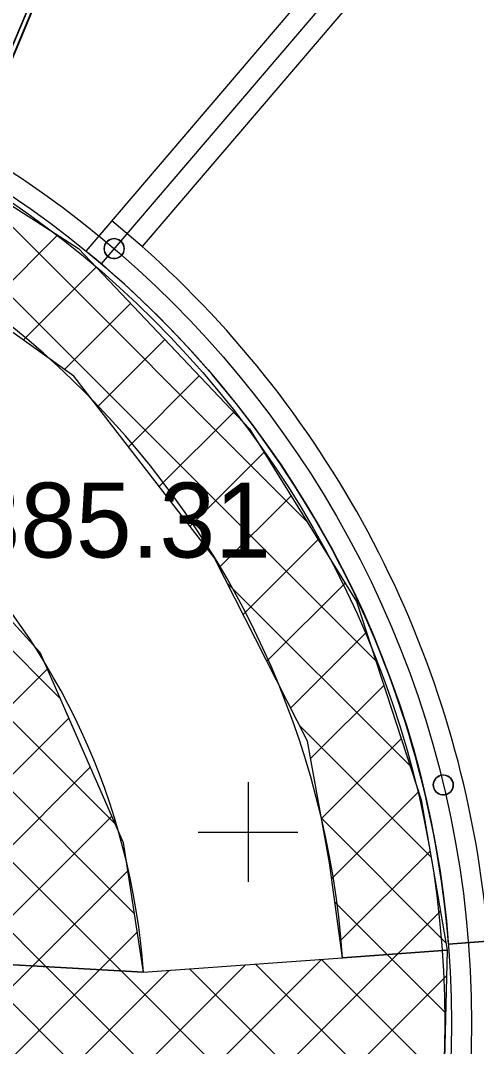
# Model space of a CAD drawing. Extents: x -438233 to -437334, y -1133133 to -1132623.
# Drawn here: x -438052.28 to -438047.71, y -1132952.15 to -1132941.87 of the extents above; entities that cross this region are included whole.
import ezdxf

# ---------------------------------------------------------------- set-up
doc = ezdxf.new("R2010")
doc.units = 0
for name, color, linetype in [('MOBILIÁŘ', 7, 'Continuous'), ('NADPRAZI', 7, 'Continuous'), ('OSY', 7, 'Continuous'), ('SILNA 1', 7, 'Continuous'), ('Vrstva 1', 7, 'Continuous'), ('Vrstva 15', 7, 'Continuous'), ('Vrstva 3', 7, 'Continuous'), ('Vrstva 40', 7, 'Continuous'), ('Vrstva 61', 7, 'Continuous')]:
    doc.layers.add(name, color=color, linetype=linetype)

# ---------------------------------------------------------------- blocks, each defined once
blk = doc.blocks.new('A$C3B8F586D')
at = {"layer": 'Vrstva 1'}
for points in [[(0, 201), (0, -201), (-10050, -201), (-10050, 201), (0, 201)], [(-9855, 201), (-9855, 249), (-201, 249), (-201, 201)], [(-201, -201), (-201, -249), (-9855, -249), (-9855, -201)]]:
    blk.add_lwpolyline(points, dxfattribs=at)

msp = doc.modelspace()

# ---------------------------------------------------------------- linework, layer by layer
at = {"layer": 'DEFPOINTS'}
msp.add_circle((-438057.962, -1132951.913), 10.2, dxfattribs=at)
at = {"layer": 'NADPRAZI'}
msp.add_circle((-438057.962, -1132951.913), 10, dxfattribs=at)
at = {"layer": 'OSY'}
for p in [(-438045.304, -1132937.08), (-438047.576, -1132939.742)]:
    msp.add_line(p, (-438051.47, -1132944.306), dxfattribs=at)
at = {"layer": 'SILNA 1'}
for p, q in [((-438047.404, -1132939.233), (-438051.564, -1132944.108)), ((-438051.06, -1132944.133), (-438051.364, -1132943.874)), ((-438047.993, -1132951.124), (-438041.513, -1132950.612))]:
    msp.add_line(p, q, dxfattribs=at)
for points in [[(-438047.359, -1132939.797), (-438051.06, -1132944.133)], [(-438051.06, -1132944.133), (-438051.364, -1132943.874), (-438051.624, -1132944.178)], [(-438047.993, -1132951.124), (-438047.602, -1132951.093), (-438047.633, -1132950.695)]]:
    msp.add_lwpolyline(points, dxfattribs=at)
for centre in [(-438051.341, -1132944.154), (-438051.341, -1132944.154), (-438048.045, -1132949.528), (-438048.045, -1132949.528)]:
    msp.add_circle(centre, 0.1, dxfattribs=at)
for centre, radius, start, end in [((-438051.341, -1132944.154), 0.1, 355.5234, 175.5234), ((-438057.962, -1132951.913), 10, 4.5234, 50.6694), ((-438057.962, -1132951.913), 10, 4.5234, 50.6694), ((-438051.341, -1132944.154), 0.1, 175.5234, 355.5234), ((-438057.962, -1132951.913), 10.4, 6.7276, 48.4215), ((-438057.962, -1132951.913), 10.4, 6.7276, 48.4215), ((-438048.045, -1132949.528), 0.1, 355.5234, 175.5234), ((-438048.045, -1132949.528), 0.1, 175.5234, 355.5234)]:
    msp.add_arc(centre, radius, start, end, dxfattribs=at)
at = {"layer": 'Vrstva 1'}
for p, q in [((-438060.39, -1132942.272), (-438051.271, -1132951.391)), ((-438060.919, -1132942.45), (-438052.02, -1132951.349)), ((-438054.328, -1132942.677), (-438048.721, -1132948.284)), ((-438052.944, -1132943.353), (-438049.411, -1132946.887)), ((-438052.663, -1132944.775), (-438051.908, -1132944.02)), ((-438052.251, -1132945.07), (-438051.521, -1132944.341)), ((-438051.839, -1132945.365), (-438051.177, -1132944.704)), ((-438056.843, -1132945.112), (-438051.14, -1132950.815)), ((-438051.506, -1132945.74), (-438050.833, -1132945.066)), ((-438055.931, -1132945.317), (-438051.333, -1132949.915)), ((-438051.198, -1132946.139), (-438050.488, -1132945.429)), ((-438054.704, -1132945.837), (-438051.884, -1132948.657)), ((-438050.889, -1132946.537), (-438050.144, -1132945.792)), ((-438050.581, -1132946.936), (-438049.839, -1132946.194)), ((-438050.288, -1132947.35), (-438049.569, -1132946.631)), ((-438050.05, -1132947.819), (-438049.299, -1132947.068)), ((-438050.339, -1132947.249), (-438050.339, -1132947.249)), ((-438050.211, -1132947.501), (-438048.38, -1132949.333)), ((-438049.812, -1132948.288), (-438049.029, -1132947.505)), ((-438049.574, -1132948.757), (-438048.814, -1132947.998)), ((-438053.816, -1132950.171), (-438052.011, -1132948.366)), ((-438049.374, -1132949.264), (-438048.641, -1132948.531)), ((-438053.434, -1132950.496), (-438051.796, -1132948.858)), ((-438049.483, -1132948.936), (-438048.167, -1132950.252)), ((-438049.265, -1132949.863), (-438048.467, -1132949.065)), ((-438053.053, -1132950.822), (-438051.58, -1132949.35)), ((-438049.163, -1132950.468), (-438048.293, -1132949.598)), ((-438052.671, -1132951.148), (-438051.365, -1132949.841)), ((-438049.266, -1132949.86), (-438048.018, -1132951.109)), ((-438049.077, -1132951.089), (-438048.178, -1132950.19)), ((-438052.158, -1132951.342), (-438051.206, -1132950.39)), ((-438049.131, -1132950.703), (-438048.606, -1132951.227)), ((-438048.501, -1132951.22), (-438048.073, -1132950.792)), ((-438042.631, -1132950.7), (-438047.993, -1132951.124)), ((-438051.488, -1132951.379), (-438051.111, -1132951.002)), ((-438055.624, -1132957.636), (-438049.263, -1132951.275)), ((-438054.988, -1132957.707), (-438048.501, -1132951.22)), ((-438049.266, -1132951.275), (-438048.038, -1132952.503)), ((-438048.606, -1132951.227), (-438048.021, -1132951.813)), ((-438057.533, -1132957.424), (-438051.488, -1132951.379)), ((-438056.897, -1132957.495), (-438050.787, -1132951.384)), ((-438056.261, -1132957.566), (-438050.025, -1132951.329)), ((-438054.344, -1132953.527), (-438052.158, -1132951.342)), ((-438052.02, -1132951.349), (-438048.464, -1132954.905)), ((-438051.271, -1132951.391), (-438048.344, -1132954.318)), ((-438050.585, -1132951.37), (-438048.227, -1132953.728)), ((-438049.925, -1132951.322), (-438048.109, -1132953.139)), ((-438054.352, -1132957.778), (-438048.011, -1132951.437)), ((-438052.596, -1132951.48), (-438048.687, -1132955.389))]:
    msp.add_line(p, q, dxfattribs=at)
for points in [[(-438053.552, -1132942.963), (-438051.699, -1132944.154), (-438049.985, -1132945.959), (-438048.914, -1132947.69), (-438048.268, -1132949.676), (-438048.005, -1132951.184), (-438049.054, -1132951.26), (-438049.185, -1132950.308), (-438049.405, -1132949.089), (-438050.339, -1132947.249), (-438051.744, -1132945.433), (-438053.699, -1132944.034)], [(-438053.675, -1132946.451), (-438052.086, -1132948.196), (-438051.251, -1132950.103), (-438051.049, -1132951.403), (-438052.464, -1132951.325)], [(-438057.657, -1132957.41), (-438052.464, -1132951.325), (-438051.049, -1132951.403), (-438049.054, -1132951.26), (-438048.005, -1132951.184), (-438048.046, -1132952.822)]]:
    msp.add_lwpolyline(points, dxfattribs=at)
at = {"layer": 'Vrstva 15'}
msp.add_line((-438042.161, -1132950.663), (-438047.993, -1132951.124), dxfattribs=at)
at = {"layer": 'Vrstva 40'}
msp.add_line((-438051.049, -1132951.403), (-438049.054, -1132951.26), dxfattribs=at)
msp.add_circle((-438057.972, -1132951.902), 9.942, dxfattribs=at)
for radius in [8.942, 6.942]:
    msp.add_arc((-438057.972, -1132951.902), radius, 4.1187, 85.4478, dxfattribs=at)
at = {"layer": 'Vrstva 61'}
for p, q in [((-438050, -1132949.5), (-438050, -1132950.5)), ((-438050.5, -1132950), (-438049.5, -1132950))]:
    msp.add_line(p, q, dxfattribs=at)

# ---------------------------------------------------------------- block references
at = {"layer": 'MOBILIÁŘ', "xscale": 0.00010000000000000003, "yscale": 0.00010000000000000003, "rotation": 67.1092289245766}
msp.add_blockref('A$C3B8F586D', (-438052.159, -1132941.705), dxfattribs=at)

# ---------------------------------------------------------------- texts
at = {"layer": 'Vrstva 3'}
msp.add_text('385.31 ', height=0.75, dxfattribs=at).set_placement((-438052.839, -1132947.249))

doc.saveas('drawing.dxf')
